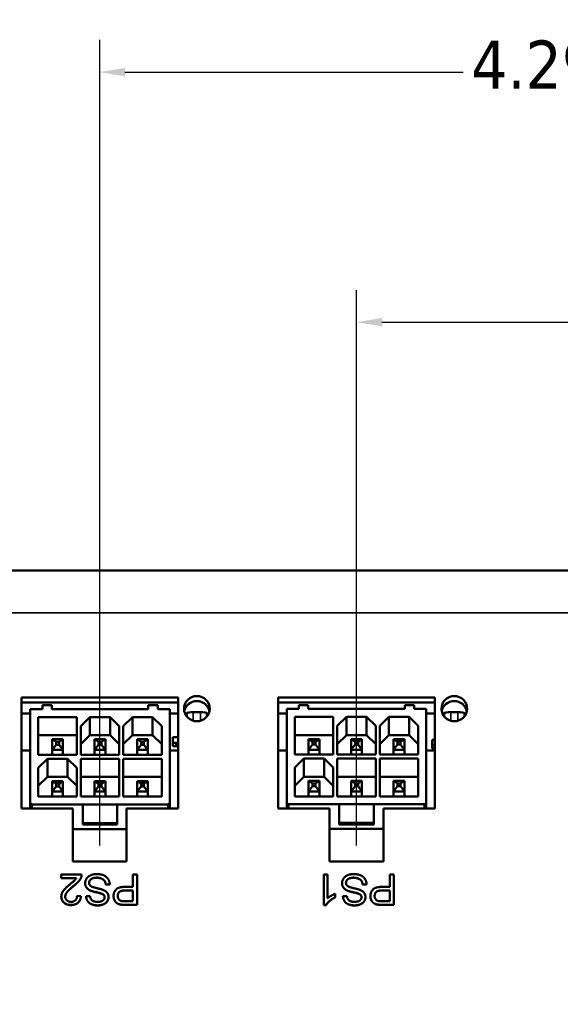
# Model space of a CAD drawing. Header units: inches. Extents: x -32 to 29.2, y -14.4 to 22.6.
# Tile 274 of 285: x 4.1 to 6.2, y 16 to 19.9. Entities that reach past the tile are written whole.
import ezdxf

# ---------------------------------------------------------------- set-up
doc = ezdxf.new("R2010")
doc.units = ezdxf.units.IN
doc.header["$MEASUREMENT"] = 0
for name, color, linetype, lineweight in [('Dimension (ANSI)', 7, 'Continuous', 25), ('Visible (ANSI)', 7, 'Continuous', 50), ('Visible Narrow (ANSI)', 7, 'Continuous', 35)]:
    doc.layers.add(name, color=color, linetype=linetype, lineweight=lineweight)
doc.styles.add('Note Text (ANSI)', font='tahoma.ttf')
doc.dimstyles.new('Default (ANSI)', dxfattribs={"dimtxt": 0.188, "dimasz": 0.098425, "dimexe": 0.125, "dimexo": 0.0625, "dimgap": 0.031496, "dimtad": 0, "dimtih": 1, "dimtoh": 1, "dimrnd": 1e-08, "dimzin": 4, "dimdsep": 46, "dimtxsty": 'Note Text (ANSI)', "dimcen": 0.09, "dimdle": 0.393701, "dimclrd": 256, "dimclre": 256, "dimclrt": 256, "dimadec": 0, "dimazin": 1, "dimtfac": 1.276596, "dimtofl": 0, "dimtmove": 0, "dimatfit": 3, "dimfxl": 1, "dimtolj": 1, "dimtzin": 4, "dimlwd": -1, "dimlwe": -1, "dimarcsym": 0})

# ---------------------------------------------------------------- blocks, each defined once
blk = doc.blocks.new('*D9')
at = {"layer": 'Defpoints', "color": 0, "transparency": 16777216}
for p in [(8.6796, 22.4753), (-28.5104, 17.5453), (8.6796, 17.5453)]:
    blk.add_point(p, dxfattribs=at)
at = {"layer": 'Dimension (ANSI)', "transparency": 16777216}
for p, q in [((-28.5104, 17.6078), (-28.5104, 22.6003)), ((8.6796, 17.6078), (8.6796, 22.6003)), ((-28.412, 22.4753), (-10.1009, 22.4753)), ((8.5812, 22.4753), (-8.5065, 22.4753))]:
    blk.add_line(p, q, dxfattribs=at)
for points in [[(-28.412, 22.4917), (-28.412, 22.4589), (-28.5104, 22.4753)], [(8.5812, 22.4917), (8.5812, 22.4589), (8.6796, 22.4753)]]:
    blk.add_solid(points, dxfattribs=at)
at = {"layer": 'Dimension (ANSI)', "transparency": 16777216, "insert": (-10.0694, 22.5983), "char_height": 0.188, "attachment_point": 1, "style": 'Note Text (ANSI)'}
blk.add_mtext('\\A1;37.19 [944.6]', dxfattribs=at)
blk = doc.blocks.new('*D11')
at = {"layer": 'Defpoints', "color": 0, "transparency": 16777216}
for p in [(8.6796, 17.7103), (11.8104, 17.7103), (4.0627, 9.9381)]:
    blk.add_point(p, dxfattribs=at)
at = {"layer": 'Dimension (ANSI)', "transparency": 16777216}
for p, q in [((8.7421, 17.7103), (11.9354, 17.7103)), ((11.8104, 17.6119), (11.8104, 14.5507)), ((11.8104, 10.0366), (11.8104, 13.0978)), ((4.1252, 9.9381), (11.9354, 9.9381))]:
    blk.add_line(p, q, dxfattribs=at)
for points in [[(11.794, 17.6119), (11.8268, 17.6119), (11.8104, 17.7103)], [(11.794, 10.0366), (11.8268, 10.0366), (11.8104, 9.9381)]]:
    blk.add_solid(points, dxfattribs=at)
at = {"layer": 'Dimension (ANSI)', "transparency": 16777216, "insert": (11.6875, 13.1293), "char_height": 0.188, "attachment_point": 1, "rotation": 90, "style": 'Note Text (ANSI)'}
blk.add_mtext('\\A1;7.77 [197.4]', dxfattribs=at)
blk = doc.blocks.new('*D12')
at = {"layer": 'Defpoints', "color": 0, "transparency": 16777216}
for p in [(5.3892, 18.6769), (8.6796, 17.7103), (5.3892, 16.5772)]:
    blk.add_point(p, dxfattribs=at)
at = {"layer": 'Dimension (ANSI)', "transparency": 16777216}
for p, q in [((5.3892, 16.6397), (5.3892, 18.8019)), ((8.6796, 17.7728), (8.6796, 18.8019)), ((5.4876, 18.6769), (6.3784, 18.6769)), ((8.5812, 18.6769), (7.6904, 18.6769))]:
    blk.add_line(p, q, dxfattribs=at)
for points in [[(5.4876, 18.6933), (5.4876, 18.6605), (5.3892, 18.6769)], [(8.5812, 18.6933), (8.5812, 18.6605), (8.6796, 18.6769)]]:
    blk.add_solid(points, dxfattribs=at)
at = {"layer": 'Dimension (ANSI)', "transparency": 16777216, "insert": (6.4099, 18.7999), "char_height": 0.188, "attachment_point": 1, "style": 'Note Text (ANSI)'}
blk.add_mtext('\\A1;3.29 [83.6]', dxfattribs=at)
blk = doc.blocks.new('*D13')
at = {"layer": 'Defpoints', "color": 0, "transparency": 16777216}
for p in [(4.3892, 19.6504), (8.6796, 17.7103), (4.3892, 16.5772)]:
    blk.add_point(p, dxfattribs=at)
at = {"layer": 'Dimension (ANSI)', "transparency": 16777216}
for p, q in [((4.3892, 16.6397), (4.3892, 19.7754)), ((8.6796, 17.7728), (8.6796, 19.7754)), ((4.4876, 19.6504), (5.8042, 19.6504)), ((8.5812, 19.6504), (7.2646, 19.6504))]:
    blk.add_line(p, q, dxfattribs=at)
for points in [[(4.4876, 19.6668), (4.4876, 19.634), (4.3892, 19.6504)], [(8.5812, 19.6668), (8.5812, 19.634), (8.6796, 19.6504)]]:
    blk.add_solid(points, dxfattribs=at)
at = {"layer": 'Dimension (ANSI)', "transparency": 16777216, "insert": (5.8357, 19.7734), "char_height": 0.188, "attachment_point": 1, "style": 'Note Text (ANSI)'}
blk.add_mtext('\\A1;4.29 [109.0]', dxfattribs=at)
blk = doc.blocks.new('*D14')
at = {"layer": 'Defpoints', "color": 0, "transparency": 16777216}
for p in [(2.9424, 20.7074), (8.6796, 17.7103), (2.9424, 16.8811)]:
    blk.add_point(p, dxfattribs=at)
at = {"layer": 'Dimension (ANSI)', "transparency": 16777216}
for p, q in [((2.9424, 16.9436), (2.9424, 20.8324)), ((8.6796, 17.7728), (8.6796, 20.8324)), ((3.0409, 20.7074), (5.0861, 20.7074)), ((8.5812, 20.7074), (6.5359, 20.7074))]:
    blk.add_line(p, q, dxfattribs=at)
for points in [[(3.0409, 20.7238), (3.0409, 20.691), (2.9424, 20.7074)], [(8.5812, 20.7238), (8.5812, 20.691), (8.6796, 20.7074)]]:
    blk.add_solid(points, dxfattribs=at)
at = {"layer": 'Dimension (ANSI)', "transparency": 16777216, "insert": (5.1176, 20.8304), "char_height": 0.188, "attachment_point": 1, "style": 'Note Text (ANSI)'}
blk.add_mtext('\\A1;5.74 [145.7]', dxfattribs=at)
blk = doc.blocks.new('*D15')
at = {"layer": 'Defpoints', "color": 0, "transparency": 16777216}
for p in [(2.1704, 21.6025), (8.6796, 17.7103), (2.1704, 16.8811)]:
    blk.add_point(p, dxfattribs=at)
at = {"layer": 'Dimension (ANSI)', "transparency": 16777216}
for p, q in [((2.1704, 16.9436), (2.1704, 21.7275)), ((8.6796, 17.7728), (8.6796, 21.7275)), ((2.2689, 21.6025), (4.6976, 21.6025)), ((8.5812, 21.6025), (6.1524, 21.6025))]:
    blk.add_line(p, q, dxfattribs=at)
for points in [[(2.2689, 21.6189), (2.2689, 21.5861), (2.1704, 21.6025)], [(8.5812, 21.6189), (8.5812, 21.5861), (8.6796, 21.6025)]]:
    blk.add_solid(points, dxfattribs=at)
at = {"layer": 'Dimension (ANSI)', "transparency": 16777216, "insert": (4.7291, 21.7254), "char_height": 0.188, "attachment_point": 1, "style": 'Note Text (ANSI)'}
blk.add_mtext('\\A1;6.51 [165.3]', dxfattribs=at)

msp = doc.modelspace()

# ---------------------------------------------------------------- linework, layer by layer
at = {"layer": 'Visible (ANSI)'}
for p, q in [((-28.5104, 17.7103), (8.6796, 17.7103)), ((4.0842, 16.7833), (4.0842, 17.2153)), ((4.0842, 17.2153), (4.6942, 17.2153)), ((4.6942, 17.2153), (4.6942, 16.7833)), ((5.0842, 16.7833), (5.0842, 17.2153)), ((5.0842, 17.2153), (5.6942, 17.2153)), ((5.6942, 17.2153), (5.6942, 16.7833)), ((4.6942, 17.196), (4.0842, 17.196)), ((4.1661, 17.1859), (4.2025, 17.1859)), ((4.1661, 17.1704), (4.1661, 17.1859)), ((4.2025, 17.1704), (4.2025, 17.1859)), ((4.5785, 17.1859), (4.5785, 17.1704)), ((4.5785, 17.1859), (4.6149, 17.1859)), ((4.6149, 17.1859), (4.6149, 17.1704)), ((5.6942, 17.196), (5.0842, 17.196)), ((5.1646, 17.1865), (5.2011, 17.1865)), ((5.1646, 17.1711), (5.1646, 17.1865)), ((5.2011, 17.1711), (5.2011, 17.1865)), ((5.577, 17.1865), (5.577, 17.1711)), ((5.577, 17.1865), (5.6135, 17.1865)), ((5.6135, 17.1865), (5.6135, 17.1711)), ((4.1188, 17.154), (4.0842, 17.154)), ((4.1661, 17.1704), (4.1188, 17.1704)), ((4.1188, 17.1704), (4.1188, 16.8071)), ((4.1503, 16.9926), (4.1503, 17.1395)), ((4.1503, 17.1395), (4.2999, 17.1395)), ((4.2025, 17.1704), (4.5785, 17.1704)), ((4.2999, 17.1395), (4.2999, 16.9926)), ((4.3157, 17.1047), (4.3511, 17.1395)), ((4.3511, 17.1395), (4.3511, 17.0689)), ((4.3511, 17.1395), (4.4299, 17.1395)), ((4.4299, 17.1395), (4.4299, 17.0689)), ((4.4299, 17.1395), (4.4653, 17.1047)), ((4.481, 17.1047), (4.5165, 17.1395)), ((4.5165, 17.1395), (4.5165, 17.0689)), ((4.5165, 17.1395), (4.5952, 17.1395)), ((4.5952, 17.1395), (4.5952, 17.0689)), ((4.5952, 17.1395), (4.6307, 17.1047)), ((4.6622, 17.1704), (4.6149, 17.1704)), ((4.6622, 16.8071), (4.6622, 17.1704)), ((4.6942, 17.154), (4.6622, 17.154)), ((4.7282, 17.154), (4.7211, 17.154)), ((4.7281, 17.142), (4.7281, 17.1536)), ((4.7537, 17.1584), (4.7813, 17.1584)), ((4.8139, 17.154), (4.8068, 17.154)), ((4.8069, 17.142), (4.8069, 17.1536)), ((5.1174, 17.154), (5.0842, 17.154)), ((5.1646, 17.1711), (5.1174, 17.1711)), ((5.1174, 17.1711), (5.1174, 16.8077)), ((5.1489, 16.9933), (5.1489, 17.1402)), ((5.1489, 17.1402), (5.2985, 17.1402)), ((5.2011, 17.1711), (5.577, 17.1711)), ((5.2985, 17.1402), (5.2985, 16.9933)), ((5.3142, 17.1054), (5.3497, 17.1402)), ((5.3497, 17.1402), (5.3497, 17.0695)), ((5.3497, 17.1402), (5.4284, 17.1402)), ((5.4284, 17.1402), (5.4284, 17.0695)), ((5.4284, 17.1402), (5.4639, 17.1054)), ((5.4796, 17.1054), (5.515, 17.1402)), ((5.515, 17.1402), (5.515, 17.0695)), ((5.515, 17.1402), (5.5938, 17.1402)), ((5.5938, 17.1402), (5.5938, 17.0695)), ((5.5938, 17.1402), (5.6292, 17.1054)), ((5.6607, 17.1711), (5.6135, 17.1711)), ((5.6607, 16.8077), (5.6607, 17.1711)), ((5.6942, 17.154), (5.6607, 17.154)), ((5.7302, 17.154), (5.7231, 17.154)), ((5.7301, 17.142), (5.7301, 17.1536)), ((5.7557, 17.1584), (5.7833, 17.1584)), ((5.8159, 17.154), (5.8088, 17.154)), ((5.8089, 17.142), (5.8089, 17.1536)), ((4.3157, 16.9926), (4.3157, 17.1047)), ((4.4653, 17.1047), (4.4653, 16.9926)), ((4.481, 16.9926), (4.481, 17.1047)), ((4.6307, 17.1047), (4.6307, 16.9926)), ((5.3142, 16.9933), (5.3142, 17.1054)), ((5.4639, 17.1054), (5.4639, 16.9933)), ((5.4796, 16.9933), (5.4796, 17.1054)), ((5.6292, 17.1054), (5.6292, 16.9933)), ((4.2999, 17.0689), (4.1503, 17.0689)), ((4.3511, 17.0689), (4.3157, 17.0341)), ((4.4299, 17.0689), (4.3511, 17.0689)), ((4.4653, 17.0341), (4.4299, 17.0689)), ((4.5165, 17.0689), (4.481, 17.0341)), ((4.5952, 17.0689), (4.5165, 17.0689)), ((4.6307, 17.0341), (4.5952, 17.0689)), ((4.6739, 17.0613), (4.6942, 17.0613)), ((4.6739, 17.0613), (4.6739, 17.0397)), ((5.2985, 17.0695), (5.1489, 17.0695)), ((5.3497, 17.0695), (5.3142, 17.0347)), ((5.4284, 17.0695), (5.3497, 17.0695)), ((5.4639, 17.0347), (5.4284, 17.0695)), ((5.515, 17.0695), (5.4796, 17.0347)), ((5.5938, 17.0695), (5.515, 17.0695)), ((5.6292, 17.0347), (5.5938, 17.0695)), ((4.2041, 17.0118), (4.2041, 17.0531)), ((4.2194, 17.0433), (4.2041, 17.0531)), ((4.2461, 17.0531), (4.2041, 17.0531)), ((4.2041, 17.0118), (4.2194, 17.032)), ((4.2194, 17.032), (4.2194, 17.0433)), ((4.2309, 17.0433), (4.2194, 17.0433)), ((4.2194, 17.032), (4.2309, 17.032)), ((4.2309, 17.0433), (4.2461, 17.0531)), ((4.2309, 17.032), (4.2309, 17.0433)), ((4.2309, 17.032), (4.2461, 17.0118)), ((4.2461, 17.0118), (4.2461, 17.0531)), ((4.3695, 17.0118), (4.3695, 17.0531)), ((4.3848, 17.0433), (4.3695, 17.0531)), ((4.4115, 17.0531), (4.3695, 17.0531)), ((4.3848, 17.032), (4.3695, 17.0118)), ((4.3962, 17.0433), (4.3848, 17.0433)), ((4.3848, 17.0433), (4.3848, 17.032)), ((4.3848, 17.032), (4.3962, 17.032)), ((4.4115, 17.0531), (4.3962, 17.0433)), ((4.3962, 17.032), (4.3962, 17.0433)), ((4.3962, 17.032), (4.4115, 17.0118)), ((4.4115, 17.0118), (4.4115, 17.0531)), ((4.5348, 17.0118), (4.5348, 17.0531)), ((4.5501, 17.0433), (4.5348, 17.0531)), ((4.5769, 17.0531), (4.5348, 17.0531)), ((4.5348, 17.0118), (4.5501, 17.032)), ((4.5501, 17.032), (4.5501, 17.0433)), ((4.5616, 17.0433), (4.5501, 17.0433)), ((4.5501, 17.032), (4.5616, 17.032)), ((4.5769, 17.0531), (4.5616, 17.0433)), ((4.5616, 17.032), (4.5616, 17.0433)), ((4.5616, 17.032), (4.5769, 17.0118)), ((4.5769, 17.0118), (4.5769, 17.0531)), ((4.6739, 17.0397), (4.6942, 17.0397)), ((4.6739, 17.0269), (4.6739, 17.0397)), ((4.6942, 17.0269), (4.6739, 17.0269)), ((4.6871, 17.0358), (4.6884, 17.0358)), ((4.6872, 17.0304), (4.6872, 17.0316)), ((4.6872, 17.0316), (4.6884, 17.0316)), ((4.6884, 17.0314), (4.6872, 17.0314)), ((4.6942, 17.0304), (4.6872, 17.0304)), ((4.6872, 17.0288), (4.6872, 17.0293)), ((4.6942, 17.0288), (4.6872, 17.0288)), ((4.6876, 17.0385), (4.6876, 17.0376)), ((4.689, 17.0376), (4.6876, 17.0376)), ((4.6877, 17.033), (4.6893, 17.033)), ((4.6883, 17.0298), (4.6878, 17.0298)), ((4.6881, 17.0386), (4.688, 17.0386)), ((4.6881, 17.0386), (4.6881, 17.0381)), ((4.6881, 17.0372), (4.6881, 17.0367)), ((4.6881, 17.0343), (4.6881, 17.0339)), ((4.6882, 17.0358), (4.6882, 17.0355)), ((4.6882, 17.033), (4.6882, 17.0325)), ((4.6883, 17.0299), (4.6883, 17.0293)), ((4.6883, 17.0293), (4.6883, 17.0291)), ((4.6883, 17.0291), (4.6921, 17.0291)), ((4.6884, 17.0358), (4.6884, 17.0358)), ((4.6884, 17.0316), (4.6884, 17.0307)), ((4.6884, 17.0307), (4.6911, 17.0307)), ((4.689, 17.0376), (4.689, 17.0376)), ((4.6893, 17.033), (4.6893, 17.033)), ((4.6911, 17.0307), (4.6911, 17.0316)), ((4.6911, 17.0316), (4.6923, 17.0316)), ((4.6923, 17.0314), (4.6911, 17.0314)), ((4.6912, 17.0385), (4.6912, 17.038)), ((4.6912, 17.038), (4.6912, 17.038)), ((4.6923, 17.038), (4.6912, 17.038)), ((4.6915, 17.0357), (4.6915, 17.035)), ((4.6916, 17.0383), (4.6917, 17.0383)), ((4.6916, 17.0299), (4.6916, 17.0296)), ((4.6919, 17.0358), (4.6919, 17.0353)), ((4.6923, 17.0298), (4.6921, 17.0298)), ((4.6921, 17.0298), (4.6921, 17.0293)), ((4.6921, 17.0291), (4.6921, 17.0293)), ((4.6923, 17.0386), (4.6923, 17.0381)), ((4.6923, 17.0381), (4.6923, 17.038)), ((4.6923, 17.0359), (4.6923, 17.0355)), ((4.6923, 17.0316), (4.6923, 17.0307)), ((4.6923, 17.0307), (4.6942, 17.0307)), ((4.6928, 17.0296), (4.6942, 17.0298)), ((4.6932, 17.0297), (4.6932, 17.0294)), ((4.6942, 17.0295), (4.6932, 17.0294)), ((4.6932, 17.0294), (4.6932, 17.0291)), ((4.6932, 17.0291), (4.6942, 17.0291)), ((5.2027, 17.0124), (5.2027, 17.0537)), ((5.218, 17.0439), (5.2027, 17.0537)), ((5.2447, 17.0537), (5.2027, 17.0537)), ((5.2027, 17.0124), (5.218, 17.0327)), ((5.218, 17.0327), (5.218, 17.0439)), ((5.2294, 17.0439), (5.218, 17.0439)), ((5.218, 17.0327), (5.2294, 17.0327)), ((5.2294, 17.0439), (5.2447, 17.0537)), ((5.2294, 17.0327), (5.2294, 17.0439)), ((5.2294, 17.0327), (5.2447, 17.0124)), ((5.2447, 17.0124), (5.2447, 17.0537)), ((5.368, 17.0124), (5.368, 17.0537)), ((5.3833, 17.0439), (5.368, 17.0537)), ((5.4101, 17.0537), (5.368, 17.0537)), ((5.3833, 17.0327), (5.368, 17.0124)), ((5.3948, 17.0439), (5.3833, 17.0439)), ((5.3833, 17.0439), (5.3833, 17.0327)), ((5.3833, 17.0327), (5.3948, 17.0327)), ((5.4101, 17.0537), (5.3948, 17.0439)), ((5.3948, 17.0327), (5.3948, 17.0439)), ((5.3948, 17.0327), (5.4101, 17.0124)), ((5.4101, 17.0124), (5.4101, 17.0537)), ((5.5334, 17.0124), (5.5334, 17.0537)), ((5.5487, 17.0439), (5.5334, 17.0537)), ((5.5754, 17.0537), (5.5334, 17.0537)), ((5.5334, 17.0124), (5.5487, 17.0327)), ((5.5487, 17.0327), (5.5487, 17.0439)), ((5.5601, 17.0439), (5.5487, 17.0439)), ((5.5487, 17.0327), (5.5601, 17.0327)), ((5.5754, 17.0537), (5.5601, 17.0439)), ((5.5601, 17.0327), (5.5601, 17.0439)), ((5.5601, 17.0327), (5.5754, 17.0124)), ((5.5754, 17.0124), (5.5754, 17.0537)), ((5.683, 17.0513), (5.6942, 17.0513)), ((5.683, 17.0513), (5.683, 17.0297)), ((5.683, 17.0297), (5.6942, 17.0297)), ((5.683, 17.017), (5.683, 17.0297)), ((4.1188, 17.0093), (4.0842, 17.0093)), ((4.2999, 16.9926), (4.1503, 16.9926)), ((4.2041, 16.9926), (4.2041, 17.0118)), ((4.2041, 17.0118), (4.2461, 17.0118)), ((4.2461, 16.9926), (4.2461, 17.0118)), ((4.4653, 16.9926), (4.3157, 16.9926)), ((4.3695, 16.9926), (4.3695, 17.0118)), ((4.3695, 17.0118), (4.4115, 17.0118)), ((4.4115, 16.9926), (4.4115, 17.0118)), ((4.6307, 16.9926), (4.481, 16.9926)), ((4.5348, 16.9926), (4.5348, 17.0118)), ((4.5348, 17.0118), (4.5769, 17.0118)), ((4.5769, 16.9926), (4.5769, 17.0118)), ((4.6942, 17.0093), (4.6622, 17.0093)), ((5.1174, 17.0093), (5.0842, 17.0093)), ((5.2985, 16.9933), (5.1489, 16.9933)), ((5.2027, 16.9933), (5.2027, 17.0124)), ((5.2027, 17.0124), (5.2447, 17.0124)), ((5.2447, 16.9933), (5.2447, 17.0124)), ((5.4639, 16.9933), (5.3142, 16.9933)), ((5.368, 16.9933), (5.368, 17.0124)), ((5.368, 17.0124), (5.4101, 17.0124)), ((5.4101, 16.9933), (5.4101, 17.0124)), ((5.6292, 16.9933), (5.4796, 16.9933)), ((5.5334, 16.9933), (5.5334, 17.0124)), ((5.5334, 17.0124), (5.5754, 17.0124)), ((5.5754, 16.9933), (5.5754, 17.0124)), ((5.6942, 17.0093), (5.6607, 17.0093)), ((5.6942, 17.017), (5.683, 17.017)), ((4.1503, 16.9424), (4.1858, 16.9772)), ((4.1503, 16.8303), (4.1503, 16.9424)), ((4.1858, 16.9772), (4.2645, 16.9772)), ((4.1858, 16.9065), (4.1858, 16.9772)), ((4.2645, 16.9772), (4.2999, 16.9424)), ((4.2645, 16.9065), (4.2645, 16.9772)), ((4.2999, 16.9424), (4.2999, 16.8303)), ((4.3157, 16.8303), (4.3157, 16.9772)), ((4.3157, 16.9772), (4.4653, 16.9772)), ((4.4653, 16.9772), (4.4653, 16.8303)), ((4.481, 16.8303), (4.481, 16.9772)), ((4.481, 16.9772), (4.6307, 16.9772)), ((4.6307, 16.9772), (4.6307, 16.8303)), ((5.1489, 16.943), (5.1843, 16.9778)), ((5.1489, 16.8309), (5.1489, 16.943)), ((5.1843, 16.9778), (5.2631, 16.9778)), ((5.1843, 16.9071), (5.1843, 16.9778)), ((5.2631, 16.9778), (5.2985, 16.943)), ((5.2631, 16.9071), (5.2631, 16.9778)), ((5.2985, 16.943), (5.2985, 16.8309)), ((5.3142, 16.8309), (5.3142, 16.9778)), ((5.3142, 16.9778), (5.4639, 16.9778)), ((5.4639, 16.9778), (5.4639, 16.8309)), ((5.4796, 16.8309), (5.4796, 16.9778)), ((5.4796, 16.9778), (5.6292, 16.9778)), ((5.6292, 16.9778), (5.6292, 16.8309)), ((4.1858, 16.9065), (4.1503, 16.8717)), ((4.2645, 16.9065), (4.1858, 16.9065)), ((4.2999, 16.8717), (4.2645, 16.9065)), ((4.4653, 16.9065), (4.3157, 16.9065)), ((4.6307, 16.9065), (4.481, 16.9065)), ((5.1843, 16.9071), (5.1489, 16.8724)), ((5.2631, 16.9071), (5.1843, 16.9071)), ((5.2985, 16.8724), (5.2631, 16.9071)), ((5.4639, 16.9071), (5.3142, 16.9071)), ((5.6292, 16.9071), (5.4796, 16.9071)), ((4.2041, 16.8495), (4.2041, 16.8907)), ((4.2041, 16.8907), (4.2461, 16.8907)), ((4.2041, 16.8907), (4.2194, 16.8809)), ((4.2041, 16.8495), (4.2194, 16.8697)), ((4.2194, 16.8809), (4.2309, 16.8809)), ((4.2194, 16.8809), (4.2194, 16.8697)), ((4.2194, 16.8697), (4.2309, 16.8697)), ((4.2309, 16.8809), (4.2461, 16.8907)), ((4.2309, 16.8809), (4.2309, 16.8697)), ((4.2309, 16.8697), (4.2461, 16.8495)), ((4.2461, 16.8495), (4.2461, 16.8907)), ((4.3848, 16.8809), (4.3695, 16.8907)), ((4.3695, 16.8907), (4.3695, 16.8495)), ((4.3695, 16.8907), (4.4115, 16.8907)), ((4.3695, 16.8495), (4.3848, 16.8697)), ((4.3848, 16.8697), (4.3848, 16.8809)), ((4.3848, 16.8809), (4.3962, 16.8809)), ((4.3848, 16.8697), (4.3962, 16.8697)), ((4.3962, 16.8809), (4.4115, 16.8907)), ((4.3962, 16.8809), (4.3962, 16.8697)), ((4.3962, 16.8697), (4.4115, 16.8495)), ((4.4115, 16.8495), (4.4115, 16.8907)), ((4.5769, 16.8907), (4.5348, 16.8907)), ((4.5348, 16.8907), (4.5501, 16.8809)), ((4.5348, 16.8907), (4.5348, 16.8495)), ((4.5348, 16.8495), (4.5501, 16.8697)), ((4.5501, 16.8809), (4.5616, 16.8809)), ((4.5501, 16.8809), (4.5501, 16.8697)), ((4.5501, 16.8697), (4.5616, 16.8697)), ((4.5616, 16.8809), (4.5769, 16.8907)), ((4.5616, 16.8809), (4.5616, 16.8697)), ((4.5616, 16.8697), (4.5769, 16.8495)), ((4.5769, 16.8495), (4.5769, 16.8907)), ((5.2027, 16.8501), (5.2027, 16.8913)), ((5.2027, 16.8913), (5.2447, 16.8913)), ((5.2027, 16.8913), (5.218, 16.8816)), ((5.2027, 16.8501), (5.218, 16.8703)), ((5.218, 16.8816), (5.2294, 16.8816)), ((5.218, 16.8816), (5.218, 16.8703)), ((5.218, 16.8703), (5.2294, 16.8703)), ((5.2294, 16.8816), (5.2447, 16.8913)), ((5.2294, 16.8816), (5.2294, 16.8703)), ((5.2294, 16.8703), (5.2447, 16.8501)), ((5.2447, 16.8501), (5.2447, 16.8913)), ((5.3833, 16.8816), (5.368, 16.8913)), ((5.368, 16.8913), (5.368, 16.8501)), ((5.368, 16.8913), (5.4101, 16.8913)), ((5.368, 16.8501), (5.3833, 16.8703)), ((5.3833, 16.8703), (5.3833, 16.8816)), ((5.3833, 16.8816), (5.3948, 16.8816)), ((5.3833, 16.8703), (5.3948, 16.8703)), ((5.3948, 16.8816), (5.4101, 16.8913)), ((5.3948, 16.8816), (5.3948, 16.8703)), ((5.3948, 16.8703), (5.4101, 16.8501)), ((5.4101, 16.8501), (5.4101, 16.8913)), ((5.5754, 16.8913), (5.5334, 16.8913)), ((5.5334, 16.8913), (5.5487, 16.8816)), ((5.5334, 16.8913), (5.5334, 16.8501)), ((5.5334, 16.8501), (5.5487, 16.8703)), ((5.5487, 16.8816), (5.5601, 16.8816)), ((5.5487, 16.8816), (5.5487, 16.8703)), ((5.5487, 16.8703), (5.5601, 16.8703)), ((5.5601, 16.8816), (5.5754, 16.8913)), ((5.5601, 16.8816), (5.5601, 16.8703)), ((5.5601, 16.8703), (5.5754, 16.8501)), ((5.5754, 16.8501), (5.5754, 16.8913)), ((4.2999, 16.8303), (4.1503, 16.8303)), ((4.2041, 16.8303), (4.2041, 16.8495)), ((4.2041, 16.8495), (4.2461, 16.8495)), ((4.2461, 16.8303), (4.2461, 16.8495)), ((4.4653, 16.8303), (4.3157, 16.8303)), ((4.3695, 16.8303), (4.3695, 16.8495)), ((4.3695, 16.8495), (4.4115, 16.8495)), ((4.4115, 16.8303), (4.4115, 16.8495)), ((4.6307, 16.8303), (4.481, 16.8303)), ((4.5348, 16.8495), (4.5769, 16.8495)), ((4.5348, 16.8495), (4.5348, 16.8303)), ((4.5769, 16.8303), (4.5769, 16.8495)), ((5.2985, 16.8309), (5.1489, 16.8309)), ((5.2027, 16.8309), (5.2027, 16.8501)), ((5.2027, 16.8501), (5.2447, 16.8501)), ((5.2447, 16.8309), (5.2447, 16.8501)), ((5.4639, 16.8309), (5.3142, 16.8309)), ((5.368, 16.8309), (5.368, 16.8501)), ((5.368, 16.8501), (5.4101, 16.8501)), ((5.4101, 16.8309), (5.4101, 16.8501)), ((5.6292, 16.8309), (5.4796, 16.8309)), ((5.5334, 16.8501), (5.5754, 16.8501)), ((5.5334, 16.8501), (5.5334, 16.8309)), ((5.5754, 16.8309), (5.5754, 16.8501)), ((4.1188, 16.7833), (4.1188, 16.8071)), ((4.1267, 16.7994), (4.3236, 16.7994)), ((4.4574, 16.7994), (4.3236, 16.7994)), ((4.3236, 16.7994), (4.3236, 16.7271)), ((4.4574, 16.7271), (4.4574, 16.7994)), ((4.4574, 16.7994), (4.6543, 16.7994)), ((4.6622, 16.7833), (4.6622, 16.8071)), ((5.1174, 16.7833), (5.1174, 16.8077)), ((5.1253, 16.8), (5.3221, 16.8)), ((5.456, 16.8), (5.3221, 16.8)), ((5.3221, 16.8), (5.3221, 16.7278)), ((5.456, 16.7278), (5.456, 16.8)), ((5.456, 16.8), (5.6528, 16.8)), ((5.6607, 16.7833), (5.6607, 16.8077)), ((4.2842, 16.7833), (4.0842, 16.7833)), ((4.2842, 16.5772), (4.2842, 16.7833)), ((4.4942, 16.7833), (4.4942, 16.5772)), ((4.6942, 16.7833), (4.4942, 16.7833)), ((5.2842, 16.7833), (5.0842, 16.7833)), ((5.2842, 16.5772), (5.2842, 16.7833)), ((5.4942, 16.7833), (5.4942, 16.5772)), ((5.6942, 16.7833), (5.4942, 16.7833)), ((4.4574, 16.7271), (4.3236, 16.7271)), ((4.3236, 16.7271), (4.3236, 16.7213)), ((4.3236, 16.7213), (4.4574, 16.7213)), ((4.4574, 16.7213), (4.4574, 16.7271)), ((5.456, 16.7278), (5.3221, 16.7278)), ((5.3221, 16.7278), (5.3221, 16.722)), ((5.3221, 16.722), (5.456, 16.722)), ((5.456, 16.722), (5.456, 16.7278)), ((4.2842, 16.7037), (4.4942, 16.7037)), ((5.2842, 16.7043), (5.4942, 16.7043)), ((4.4942, 16.5772), (4.2842, 16.5772)), ((5.4942, 16.5772), (5.2842, 16.5772)), ((4.2396, 16.5265), (4.3189, 16.5265)), ((4.2396, 16.5126), (4.2396, 16.5265)), ((4.3189, 16.5252), (4.3189, 16.5256)), ((4.5188, 16.4786), (4.5188, 16.5265)), ((4.5188, 16.5265), (4.5348, 16.5265)), ((4.5348, 16.5265), (4.5348, 16.4087)), ((5.2616, 16.4082), (5.2616, 16.5265)), ((5.2616, 16.5265), (5.2763, 16.5265)), ((5.2763, 16.5265), (5.2763, 16.4343)), ((5.5188, 16.4786), (5.5188, 16.5265)), ((5.5188, 16.5265), (5.5348, 16.5265)), ((5.5348, 16.5265), (5.5348, 16.4087)), ((4.2984, 16.5126), (4.2396, 16.5126)), ((4.2396, 16.5122), (4.2396, 16.5126)), ((4.2982, 16.5122), (4.2396, 16.5122)), ((4.3327, 16.4928), (4.3327, 16.4932)), ((4.4283, 16.4886), (4.4133, 16.4873)), ((4.4283, 16.4882), (4.4133, 16.4869)), ((4.4133, 16.4869), (4.4133, 16.4873)), ((4.4283, 16.4882), (4.4283, 16.4886)), ((5.3327, 16.4928), (5.3327, 16.4932)), ((5.4283, 16.4886), (5.4133, 16.4873)), ((5.4283, 16.4882), (5.4133, 16.4869)), ((5.4133, 16.4869), (5.4133, 16.4873)), ((5.4283, 16.4882), (5.4283, 16.4886)), ((4.301, 16.4438), (4.3162, 16.4422)), ((4.4878, 16.4647), (4.5188, 16.4647)), ((4.5188, 16.4643), (4.4878, 16.4643)), ((4.488, 16.4786), (4.5188, 16.4786)), ((4.5188, 16.4647), (4.5188, 16.4226)), ((5.3057, 16.4518), (5.3057, 16.4378)), ((5.4878, 16.4647), (5.5188, 16.4647)), ((5.5188, 16.4643), (5.4878, 16.4643)), ((5.488, 16.4786), (5.5188, 16.4786)), ((5.5188, 16.4647), (5.5188, 16.4226)), ((4.2398, 16.4405), (4.2398, 16.4409)), ((4.3162, 16.4419), (4.3162, 16.4422)), ((4.3363, 16.4418), (4.3515, 16.443)), ((4.3363, 16.4414), (4.3363, 16.4418)), ((4.4238, 16.4387), (4.4238, 16.4391)), ((4.4431, 16.4424), (4.4431, 16.4428)), ((4.4712, 16.4094), (4.4712, 16.4098)), ((4.5188, 16.4226), (4.4881, 16.4226)), ((4.5348, 16.4087), (4.4895, 16.4087)), ((4.5348, 16.4083), (4.4895, 16.4083)), ((4.5348, 16.4083), (4.5348, 16.4087)), ((5.2711, 16.4082), (5.2616, 16.4082)), ((5.2616, 16.4078), (5.2616, 16.4082)), ((5.2711, 16.4078), (5.2616, 16.4078)), ((5.2711, 16.4078), (5.2711, 16.4082)), ((5.3057, 16.4374), (5.3057, 16.4378)), ((5.3363, 16.4418), (5.3515, 16.443)), ((5.3363, 16.4414), (5.3363, 16.4418)), ((5.4238, 16.4387), (5.4238, 16.4391)), ((5.4431, 16.4424), (5.4431, 16.4428)), ((5.4712, 16.4094), (5.4712, 16.4098)), ((5.5188, 16.4226), (5.4881, 16.4226)), ((5.5348, 16.4087), (5.4895, 16.4087)), ((5.5348, 16.4083), (5.4895, 16.4083)), ((5.5348, 16.4083), (5.5348, 16.4087))]:
    msp.add_line(p, q, dxfattribs=at)
for centre in [(4.7675, 17.1723), (5.7695, 17.1723)]:
    msp.add_ellipse(centre, major_axis=(0.05, 0), ratio=0.981793, dxfattribs=at)
for centre, major_axis, ratio, start_param, end_param in [((4.7675, 17.1529), (0.05, 0), 0.981793, 0.198451, 2.943142), ((5.7695, 17.1529), (0.05, 0), 0.981793, 0.198451, 2.943142), ((4.7537, 17.1536), (-0.0256, 0), 0.189952, 4.712389, 6.283185), ((4.7813, 17.1536), (0.0256, 0), 0.189952, 0, 1.570796), ((5.7557, 17.1536), (-0.0256, 0), 0.189952, 4.712389, 6.283185), ((5.7833, 17.1536), (0.0256, 0), 0.189952, 0, 1.570796), ((4.1267, 16.8071), (-0.00787, 0), 0.981793, 0, 1.570796), ((4.6543, 16.8071), (0.00787, 0), 0.981793, 4.712389, 6.283185), ((5.1253, 16.8077), (-0.00787, 0), 0.981793, 0, 1.570796), ((5.6528, 16.8077), (0.00787, 0), 0.981793, 4.712389, 6.283185)]:
    msp.add_ellipse(centre, major_axis=major_axis, ratio=ratio, start_param=start_param, end_param=end_param, dxfattribs=at)
for points, degree in [([(4.687, 17.0381), (4.687, 17.0382), (4.6873, 17.0384), (4.6876, 17.0385)], 2), ([(4.6876, 17.0376), (4.6874, 17.0377), (4.687, 17.038), (4.687, 17.0381)], 2), ([(4.687, 17.0367), (4.687, 17.037), (4.6896, 17.0373), (4.6922, 17.0373)], 2), ([(4.6922, 17.0361), (4.6895, 17.0361), (4.687, 17.0364), (4.687, 17.0367)], 2), ([(4.687, 17.0355), (4.687, 17.0356), (4.6871, 17.0357), (4.6871, 17.0358)], 2), ([(4.6886, 17.0349), (4.6879, 17.035), (4.687, 17.0353), (4.687, 17.0355)], 2), ([(4.687, 17.0339), (4.687, 17.0342), (4.6896, 17.0345), (4.6922, 17.0345)], 2), ([(4.6922, 17.0333), (4.6895, 17.0333), (4.687, 17.0336), (4.687, 17.0339)], 2), ([(4.687, 17.0325), (4.687, 17.0326), (4.6874, 17.0329), (4.6877, 17.033)], 2), ([(4.6899, 17.0318), (4.6887, 17.0318), (4.687, 17.0322), (4.687, 17.0325)], 2), ([(4.6872, 17.0293), (4.6872, 17.0295), (4.6874, 17.0297), (4.6877, 17.0298)], 2), ([(4.6876, 17.0385), (4.6879, 17.0386), (4.6888, 17.0387), (4.6894, 17.0387)], 2), ([(4.6877, 17.0298), (4.6881, 17.0299), (4.6891, 17.03), (4.6899, 17.03)], 2), ([(4.6885, 17.0383), (4.6883, 17.0383), (4.6881, 17.0382), (4.6881, 17.0381)], 2), ([(4.6881, 17.0381), (4.6881, 17.038), (4.6883, 17.0379), (4.6885, 17.0378)], 2), ([(4.6891, 17.037), (4.6886, 17.037), (4.6881, 17.0368), (4.6881, 17.0367)], 2), ([(4.6881, 17.0367), (4.6881, 17.0366), (4.6886, 17.0365), (4.6892, 17.0364)], 2), ([(4.6891, 17.0342), (4.6886, 17.0341), (4.6881, 17.034), (4.6881, 17.0339)], 2), ([(4.6881, 17.0339), (4.6881, 17.0338), (4.6886, 17.0336), (4.6892, 17.0336)], 2), ([(4.6884, 17.0358), (4.6883, 17.0357), (4.6882, 17.0356), (4.6882, 17.0355)], 2), ([(4.6882, 17.0355), (4.6882, 17.0353), (4.6899, 17.035), (4.6915, 17.035)], 2), ([(4.6893, 17.033), (4.6888, 17.0329), (4.6882, 17.0326), (4.6882, 17.0325)], 2), ([(4.6882, 17.0325), (4.6882, 17.0323), (4.689, 17.0321), (4.6897, 17.0321)], 2), ([(4.6887, 17.0296), (4.6885, 17.0296), (4.6883, 17.0294), (4.6883, 17.0293)], 2), ([(4.6895, 17.0384), (4.6892, 17.0384), (4.6886, 17.0384), (4.6885, 17.0383)], 2), ([(4.6885, 17.0378), (4.6886, 17.0378), (4.6889, 17.0377), (4.689, 17.0376)], 2), ([(4.6928, 17.0347), (4.6915, 17.0347), (4.6894, 17.0348), (4.6886, 17.0349)], 2), ([(4.69, 17.0297), (4.6896, 17.0297), (4.6889, 17.0297), (4.6887, 17.0296)], 2), ([(4.6922, 17.0371), (4.6912, 17.0371), (4.6897, 17.037), (4.6891, 17.037)], 2), ([(4.6922, 17.0342), (4.6912, 17.0342), (4.6897, 17.0342), (4.6891, 17.0342)], 2), ([(4.6892, 17.0364), (4.6897, 17.0364), (4.6912, 17.0364), (4.6922, 17.0364)], 2), ([(4.6892, 17.0336), (4.6897, 17.0336), (4.6912, 17.0335), (4.6922, 17.0335)], 2), ([(4.6894, 17.0387), (4.6902, 17.0387), (4.6915, 17.0385), (4.6916, 17.0383)], 2), ([(4.6912, 17.038), (4.6912, 17.0382), (4.6904, 17.0384), (4.6895, 17.0384)], 2), ([(4.6897, 17.0321), (4.6904, 17.0321), (4.6911, 17.0322), (4.6913, 17.0323)], 2), ([(4.6917, 17.0319), (4.6914, 17.0319), (4.6905, 17.0318), (4.6899, 17.0318)], 2), ([(4.6899, 17.03), (4.691, 17.03), (4.6925, 17.0298), (4.6928, 17.0296)], 2), ([(4.6916, 17.0296), (4.6913, 17.0297), (4.6905, 17.0297), (4.69, 17.0297)], 2), ([(4.6908, 17.0354), (4.6908, 17.0355), (4.691, 17.0356), (4.6914, 17.0357)], 2), ([(4.6915, 17.035), (4.6912, 17.035), (4.6908, 17.0352), (4.6908, 17.0354)], 2), ([(4.6913, 17.0323), (4.6914, 17.0324), (4.6917, 17.0326), (4.6918, 17.0327)], 2), ([(4.6914, 17.0357), (4.6918, 17.0358), (4.6931, 17.0359), (4.694, 17.0359)], 2), ([(4.6919, 17.0357), (4.6918, 17.0357), (4.6916, 17.0357), (4.6915, 17.0357)], 3), ([(4.6921, 17.0293), (4.6921, 17.0294), (4.6919, 17.0296), (4.6916, 17.0296)], 2), ([(4.6917, 17.0383), (4.6918, 17.0384), (4.6921, 17.0385), (4.6924, 17.0386)], 2), ([(4.6926, 17.0323), (4.6924, 17.0322), (4.692, 17.032), (4.6917, 17.0319)], 2), ([(4.6923, 17.0355), (4.6921, 17.0355), (4.6919, 17.0354), (4.6919, 17.0353)], 2), ([(4.6919, 17.0353), (4.6919, 17.0352), (4.6922, 17.035), (4.6925, 17.035)], 2), ([(4.6922, 17.0373), (4.6933, 17.0373), (4.6942, 17.0373)], 2), ([(4.6942, 17.0361), (4.6933, 17.0361), (4.6922, 17.0361)], 2), ([(4.6922, 17.0345), (4.6933, 17.0345), (4.6942, 17.0345)], 2), ([(4.6942, 17.0333), (4.6933, 17.0333), (4.6922, 17.0333)], 2), ([(4.6927, 17.0383), (4.6925, 17.0383), (4.6923, 17.0381), (4.6923, 17.0381)], 2), ([(4.694, 17.0357), (4.6934, 17.0357), (4.6926, 17.0356), (4.6923, 17.0355)], 2), ([(4.6925, 17.035), (4.6926, 17.035), (4.6929, 17.035), (4.6931, 17.035)], 2), ([(4.693, 17.0326), (4.6929, 17.0325), (4.6927, 17.0324), (4.6926, 17.0323)], 2), ([(4.6941, 17.0385), (4.6936, 17.0385), (4.6929, 17.0384), (4.6927, 17.0383)], 2), ([(4.6942, 17.0347), (4.6936, 17.0347), (4.6928, 17.0347)], 2), ([(4.6931, 17.035), (4.6937, 17.035), (4.6942, 17.035)], 2), ([(4.694, 17.0359), (4.6941, 17.0359), (4.6942, 17.0359)], 2), ([(4.6942, 17.0357), (4.6941, 17.0357), (4.694, 17.0357)], 2), ([(4.6942, 17.0385), (4.6942, 17.0385), (4.6941, 17.0385)], 2), ([(4.3189, 16.5265), (4.3191, 16.5213), (4.3172, 16.5164)], 2), ([(4.3189, 16.5252), (4.3189, 16.5205), (4.3172, 16.516)], 2), ([(4.3327, 16.4932), (4.3327, 16.5026), (4.3437, 16.5192), (4.3643, 16.5284), (4.3771, 16.5284)], 2), ([(4.3771, 16.5284), (4.3935, 16.5284), (4.4154, 16.5191), (4.4279, 16.5004), (4.4283, 16.4886)], 2), ([(5.3327, 16.4932), (5.3327, 16.5026), (5.3437, 16.5192), (5.3643, 16.5284), (5.3771, 16.5284)], 2), ([(5.3771, 16.5284), (5.3935, 16.5284), (5.4154, 16.5191), (5.4279, 16.5004), (5.4283, 16.4886)], 2), ([(4.2398, 16.4409), (4.2398, 16.448), (4.2456, 16.4616), (4.2594, 16.4767), (4.2752, 16.4899)], 2), ([(4.2882, 16.4829), (4.2687, 16.4671), (4.255, 16.4488), (4.255, 16.4405)], 2), ([(4.2752, 16.4899), (4.2885, 16.5008), (4.296, 16.5086), (4.2984, 16.5126)], 2), ([(4.3172, 16.5164), (4.3142, 16.5084), (4.3008, 16.4931), (4.2882, 16.4829)], 2), ([(4.3172, 16.516), (4.3142, 16.508), (4.3008, 16.4927), (4.2882, 16.4825)], 2), ([(4.3531, 16.4644), (4.3427, 16.4692), (4.3327, 16.4837), (4.3327, 16.4932)], 2), ([(4.3531, 16.464), (4.3427, 16.4688), (4.3327, 16.4833), (4.3327, 16.4928)], 2), ([(4.3778, 16.5145), (4.3688, 16.5145), (4.3548, 16.5092), (4.348, 16.5), (4.348, 16.4945)], 2), ([(4.348, 16.4945), (4.348, 16.4889), (4.3545, 16.4807), (4.3621, 16.4779)], 2), ([(4.4133, 16.4873), (4.4122, 16.4962), (4.4044, 16.5075), (4.3881, 16.5145), (4.3778, 16.5145)], 2), ([(4.4133, 16.4869), (4.4122, 16.4958), (4.4044, 16.5071), (4.3881, 16.5141), (4.3778, 16.5141)], 2), ([(5.3531, 16.4644), (5.3427, 16.4692), (5.3327, 16.4837), (5.3327, 16.4932)], 2), ([(5.3531, 16.464), (5.3427, 16.4688), (5.3327, 16.4833), (5.3327, 16.4928)], 2), ([(5.3778, 16.5145), (5.3688, 16.5145), (5.3548, 16.5092), (5.348, 16.5), (5.348, 16.4945)], 2), ([(5.348, 16.4945), (5.348, 16.4889), (5.3545, 16.4807), (5.3621, 16.4779)], 2), ([(5.4133, 16.4873), (5.4122, 16.4962), (5.4044, 16.5075), (5.3881, 16.5145), (5.3778, 16.5145)], 2), ([(5.4133, 16.4869), (5.4122, 16.4958), (5.4044, 16.5071), (5.3881, 16.5141), (5.3778, 16.5141)], 2), ([(4.2776, 16.4202), (4.2882, 16.4202), (4.3009, 16.4327), (4.301, 16.4438)], 2), ([(4.4039, 16.4485), (4.3992, 16.4526), (4.3603, 16.4612), (4.3531, 16.4644)], 2), ([(4.4039, 16.4481), (4.3992, 16.4522), (4.3603, 16.4608), (4.3531, 16.464)], 2), ([(4.3621, 16.4779), (4.3669, 16.476), (4.4001, 16.4682), (4.4068, 16.4647)], 2), ([(4.4085, 16.438), (4.4085, 16.4444), (4.4039, 16.4485)], 2), ([(4.4085, 16.4378), (4.4085, 16.4441), (4.4039, 16.4481)], 2), ([(4.4068, 16.4647), (4.4154, 16.4603), (4.4238, 16.4472), (4.4238, 16.4391)], 2), ([(4.4431, 16.4428), (4.4431, 16.4578), (4.4626, 16.4786), (4.488, 16.4786)], 2), ([(4.4595, 16.4432), (4.4595, 16.4535), (4.4724, 16.4647), (4.4878, 16.4647)], 2), ([(5.2763, 16.4343), (5.2816, 16.4393), (5.2989, 16.4492), (5.3057, 16.4518)], 2), ([(5.4039, 16.4485), (5.3992, 16.4526), (5.3603, 16.4612), (5.3531, 16.4644)], 2), ([(5.4039, 16.4481), (5.3992, 16.4522), (5.3603, 16.4608), (5.3531, 16.464)], 2), ([(5.3621, 16.4779), (5.3669, 16.476), (5.4001, 16.4682), (5.4068, 16.4647)], 2), ([(5.4085, 16.438), (5.4085, 16.4444), (5.4039, 16.4485)], 2), ([(5.4085, 16.4378), (5.4085, 16.4441), (5.4039, 16.4481)], 2), ([(5.4068, 16.4647), (5.4154, 16.4603), (5.4238, 16.4472), (5.4238, 16.4391)], 2), ([(5.4431, 16.4428), (5.4431, 16.4578), (5.4626, 16.4786), (5.488, 16.4786)], 2), ([(5.4595, 16.4432), (5.4595, 16.4535), (5.4724, 16.4647), (5.4878, 16.4647)], 2), ([(4.2772, 16.4082), (4.2599, 16.4082), (4.2398, 16.427), (4.2398, 16.4409)], 2), ([(4.2772, 16.4078), (4.2599, 16.4078), (4.2398, 16.4266), (4.2398, 16.4405)], 2), ([(4.255, 16.4405), (4.255, 16.4319), (4.2675, 16.4202), (4.2776, 16.4202)], 2), ([(4.3162, 16.4422), (4.3146, 16.4256), (4.2943, 16.4082), (4.2772, 16.4082)], 2), ([(4.3162, 16.4419), (4.3146, 16.4252), (4.2943, 16.4078), (4.2772, 16.4078)], 2), ([(4.3815, 16.4066), (4.3681, 16.4066), (4.3477, 16.415), (4.3367, 16.4315), (4.3363, 16.4418)], 2), ([(4.3815, 16.4062), (4.3681, 16.4062), (4.3477, 16.4147), (4.3367, 16.4311), (4.3363, 16.4414)], 2), ([(4.3515, 16.443), (4.3527, 16.4317), (4.3669, 16.4203), (4.3808, 16.4203)], 2), ([(4.3808, 16.4203), (4.3953, 16.4203), (4.4085, 16.4307), (4.4085, 16.438)], 2), ([(4.4238, 16.4391), (4.4238, 16.4301), (4.4135, 16.4147), (4.3936, 16.4066), (4.3815, 16.4066)], 2), ([(4.4238, 16.4387), (4.4238, 16.4297), (4.4135, 16.4143), (4.3936, 16.4062), (4.3815, 16.4062)], 2), ([(4.4712, 16.4098), (4.4623, 16.4113), (4.4504, 16.4193), (4.4431, 16.434), (4.4431, 16.4428)], 2), ([(4.4712, 16.4094), (4.4623, 16.4109), (4.4504, 16.419), (4.4431, 16.4336), (4.4431, 16.4424)], 2), ([(4.4733, 16.4237), (4.4671, 16.4253), (4.4595, 16.4359), (4.4595, 16.4432)], 2), ([(4.4895, 16.4087), (4.4775, 16.4087), (4.4712, 16.4098)], 2), ([(4.4895, 16.4083), (4.4775, 16.4083), (4.4712, 16.4094)], 2), ([(4.4881, 16.4226), (4.4773, 16.4226), (4.4733, 16.4237)], 2), ([(5.3057, 16.4378), (5.2934, 16.4321), (5.2749, 16.4158), (5.2711, 16.4082)], 2), ([(5.3057, 16.4374), (5.2934, 16.4317), (5.2749, 16.4155), (5.2711, 16.4078)], 2), ([(5.3815, 16.4066), (5.3681, 16.4066), (5.3477, 16.415), (5.3367, 16.4315), (5.3363, 16.4418)], 2), ([(5.3815, 16.4062), (5.3681, 16.4062), (5.3477, 16.4147), (5.3367, 16.4311), (5.3363, 16.4414)], 2), ([(5.3515, 16.443), (5.3527, 16.4317), (5.3669, 16.4203), (5.3808, 16.4203)], 2), ([(5.3808, 16.4203), (5.3953, 16.4203), (5.4085, 16.4307), (5.4085, 16.438)], 2), ([(5.4238, 16.4391), (5.4238, 16.4301), (5.4135, 16.4147), (5.3936, 16.4066), (5.3815, 16.4066)], 2), ([(5.4238, 16.4387), (5.4238, 16.4297), (5.4135, 16.4143), (5.3936, 16.4062), (5.3815, 16.4062)], 2), ([(5.4712, 16.4098), (5.4623, 16.4113), (5.4504, 16.4193), (5.4431, 16.434), (5.4431, 16.4428)], 2), ([(5.4712, 16.4094), (5.4623, 16.4109), (5.4504, 16.419), (5.4431, 16.4336), (5.4431, 16.4424)], 2), ([(5.4733, 16.4237), (5.4671, 16.4253), (5.4595, 16.4359), (5.4595, 16.4432)], 2), ([(5.4895, 16.4087), (5.4775, 16.4087), (5.4712, 16.4098)], 2), ([(5.4895, 16.4083), (5.4775, 16.4083), (5.4712, 16.4094)], 2), ([(5.4881, 16.4226), (5.4773, 16.4226), (5.4733, 16.4237)], 2)]:
    msp.add_open_spline(points, degree=degree, dxfattribs=at)
for points, degree, knots in [([(4.6882, 17.0329), (4.6881, 17.0329), (4.688, 17.0329), (4.6879, 17.033), (4.6878, 17.033), (4.6877, 17.033)], 3, [-0.008944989, -0.008944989, -0.008944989, -0.008944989, -0.007957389, -0.007957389, -0.006164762, -0.006164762, -0.006164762, -0.006164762]), ([(4.6918, 17.0327), (4.6921, 17.0329), (4.6934, 17.0331), (4.6942, 17.0331)], 2, [0, 0, 0, 1, 1.920527, 1.920527, 1.920527]), ([(4.6942, 17.0371), (4.6941, 17.0371), (4.6932, 17.0371), (4.6922, 17.0371)], 2, [0.858441, 0.858441, 0.858441, 1, 2, 2, 2]), ([(4.6922, 17.0364), (4.6933, 17.0364), (4.6941, 17.0364), (4.6942, 17.0364)], 2, [0, 0, 0, 1, 1.169528, 1.169528, 1.169528]), ([(4.6942, 17.0342), (4.6941, 17.0342), (4.6932, 17.0342), (4.6922, 17.0342)], 2, [0.858441, 0.858441, 0.858441, 1, 2, 2, 2]), ([(4.6922, 17.0335), (4.6933, 17.0335), (4.6941, 17.0335), (4.6942, 17.0335)], 2, [0, 0, 0, 1, 1.169528, 1.169528, 1.169528]), ([(4.6924, 17.0386), (4.6927, 17.0386), (4.6936, 17.0387), (4.6942, 17.0387)], 2, [0, 0, 0, 1, 1.974914, 1.974914, 1.974914]), ([(4.6942, 17.0328), (4.6938, 17.0328), (4.6932, 17.0327), (4.693, 17.0326)], 2, [0.316584, 0.316584, 0.316584, 1, 2, 2, 2]), ([(4.2882, 16.4825), (4.2687, 16.4667), (4.2551, 16.4485), (4.255, 16.4403)], 2, [0, 0, 0, 1, 1.989001, 1.989001, 1.989001]), ([(4.3778, 16.5141), (4.3688, 16.5141), (4.3548, 16.5089), (4.3481, 16.4997), (4.348, 16.4943)], 2, [0, 0, 0, 1, 2, 2.982951, 2.982951, 2.982951]), ([(5.3778, 16.5141), (5.3688, 16.5141), (5.3548, 16.5089), (5.3481, 16.4997), (5.348, 16.4943)], 2, [0, 0, 0, 1, 2, 2.982951, 2.982951, 2.982951]), ([(4.4878, 16.4643), (4.4724, 16.4643), (4.4595, 16.4531), (4.4595, 16.443)], 2, [0, 0, 0, 1, 1.990404, 1.990404, 1.990404]), ([(5.4878, 16.4643), (5.4724, 16.4643), (5.4595, 16.4531), (5.4595, 16.443)], 2, [0, 0, 0, 1, 1.990404, 1.990404, 1.990404])]:
    msp.add_open_spline(points, degree=degree, knots=knots, dxfattribs=at)
at = {"layer": 'Visible Narrow (ANSI)'}
for p, q in [((-28.5104, 17.5453), (8.6796, 17.5453)), ((4.7537, 17.1251), (4.7537, 17.1584)), ((4.7813, 17.1251), (4.7813, 17.1584)), ((5.7557, 17.1251), (5.7557, 17.1584)), ((5.7833, 17.1251), (5.7833, 17.1584)), ((4.6885, 17.0386), (4.6885, 17.0383)), ((4.6886, 17.0352), (4.6886, 17.0349)), ((4.6887, 17.03), (4.6887, 17.0296)), ((4.6891, 17.0373), (4.6891, 17.037)), ((4.6891, 17.0344), (4.6891, 17.0342)), ((4.6895, 17.0387), (4.6895, 17.0384)), ((4.6899, 17.0321), (4.6899, 17.0318)), ((4.69, 17.03), (4.69, 17.0297)), ((4.6917, 17.0326), (4.6917, 17.0319)), ((4.6922, 17.0373), (4.6922, 17.0371)), ((4.6922, 17.0364), (4.6922, 17.0361)), ((4.6922, 17.0345), (4.6922, 17.0342)), ((4.6922, 17.0335), (4.6922, 17.0333)), ((4.6926, 17.033), (4.6926, 17.0323)), ((4.6927, 17.0386), (4.6927, 17.0383)), ((4.6928, 17.035), (4.6928, 17.0347)), ((4.693, 17.033), (4.693, 17.0326)), ((4.694, 17.0359), (4.694, 17.0357)), ((4.6941, 17.0387), (4.6941, 17.0385)), ((4.1267, 16.7994), (4.1267, 16.7833)), ((4.6543, 16.7833), (4.6543, 16.7994)), ((5.1253, 16.8), (5.1253, 16.7833)), ((5.6528, 16.7833), (5.6528, 16.8)), ((4.2882, 16.4825), (4.2882, 16.4829)), ((4.3172, 16.516), (4.3172, 16.5164)), ((4.3778, 16.5141), (4.3778, 16.5145)), ((5.3778, 16.5141), (5.3778, 16.5145)), ((4.3531, 16.464), (4.3531, 16.4644)), ((4.4039, 16.4481), (4.4039, 16.4485)), ((4.4878, 16.4643), (4.4878, 16.4647)), ((5.3531, 16.464), (5.3531, 16.4644)), ((5.4039, 16.4481), (5.4039, 16.4485)), ((5.4878, 16.4643), (5.4878, 16.4647)), ((4.2772, 16.4078), (4.2772, 16.4082)), ((4.3815, 16.4062), (4.3815, 16.4066)), ((4.4895, 16.4083), (4.4895, 16.4087)), ((5.3815, 16.4062), (5.3815, 16.4066)), ((5.4895, 16.4083), (5.4895, 16.4087))]:
    msp.add_line(p, q, dxfattribs=at)

# ---------------------------------------------------------------- dimensions: what is measured, and where the dimension line sits
at = {"layer": 'Dimension (ANSI)'}
for base, p1, p2, angle, picture, middle in [((8.6796, 22.4753), (-28.5104, 17.5453), (8.6796, 17.5453), 180, '*D9', (-9.3037, 22.4753)), ((2.1704, 21.6025), (8.6796, 17.7103), (2.1704, 16.8811), 180, '*D15', (5.425, 21.6025)), ((2.9424, 20.7074), (8.6796, 17.7103), (2.9424, 16.8811), 180, '*D14', (5.811, 20.7074)), ((4.3892, 19.6504), (8.6796, 17.7103), (4.3892, 16.5772), 180, '*D13', (6.5344, 19.6504)), ((5.3892, 18.6769), (8.6796, 17.7103), (5.3892, 16.5772), 180, '*D12', (7.0344, 18.6769)), ((11.8104, 17.7103), (4.0627, 9.9381), (8.6796, 17.7103), 90, '*D11', (11.8104, 13.8242))]:
    dim = msp.add_linear_dim(base=base, p1=p1, p2=p2, angle=angle, dimstyle='Default (ANSI)', override={"dimtih": 0, "dimtoh": 0, "dimdec": 2, "dimtp": 0, "dimtm": 0, "dimtdec": 2, "dimatfit": 1}, dxfattribs=at)
    dim.commit()
    dim.dimension.update_dxf_attribs({"geometry": picture, "text_midpoint": middle, "dimtype": 160})

doc.saveas('drawing.dxf')
